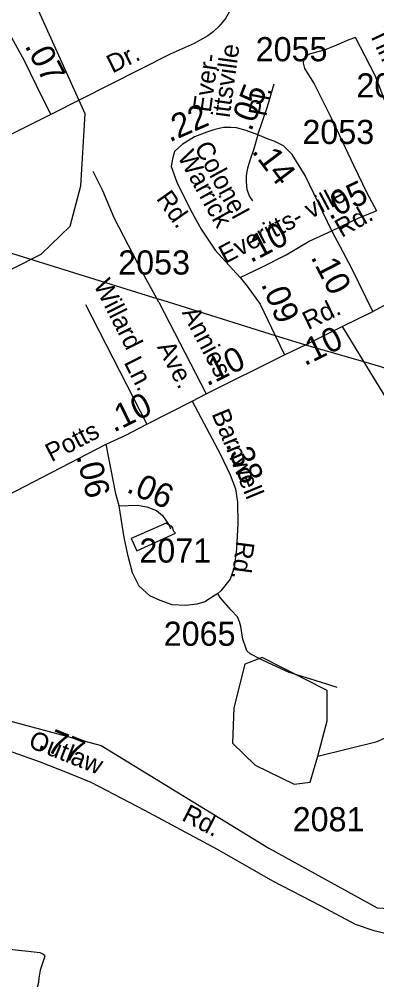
# Model space of a CAD drawing. Extents: x 2206922 to 2357709, y 510027 to 673830.
# Drawn here: x 2291479 to 2293330, y 559014 to 563987 of the extents above; entities that cross this region are included whole.
import ezdxf

# ---------------------------------------------------------------- set-up
doc = ezdxf.new("R2010")
doc.units = 0
for name, color, linetype in [('Exist Boundary Political Urban Extension UEB', 7, 'Continuous'), ('Exist Hydrographic Creek Single Shore', 7, 'Continuous'), ('Exist Hydrographic Misc Water Feature', 7, 'Continuous'), ('Exist Hydrographic Pond Under 1500 Sq Ft', 7, 'Continuous'), ('Exist Road Non-System Type 51', 7, 'Continuous'), ('Exist Road Non-System Type 51 Label', 7, 'Continuous'), ('Exist Road Secondary Mileage Hundredths English Label', 7, 'Continuous'), ('Exist Road Secondary Type 51 Attributed', 7, 'Continuous'), ('Exist Road Secondary Type 51 Label', 7, 'Continuous'), ('Exist Road Secondary Type 51 Number Label', 7, 'Continuous'), ('Exist Utilities Electrical Transmission Line', 7, 'Continuous')]:
    doc.layers.add(name, color=color, linetype=linetype)

msp = doc.modelspace()

# ---------------------------------------------------------------- linework, layer by layer
at = {"layer": 'Exist Boundary Political Urban Extension UEB'}
msp.add_lwpolyline([(2290079.5, 560836.9), (2290753.2, 560535), (2291902.2, 560226.8), (2292770.9, 559694.4), (2293331.4, 559386.2), (2293609.2, 559370.1)], dxfattribs=at)
at = {"layer": 'Exist Hydrographic Creek Single Shore'}
msp.add_lwpolyline([(2291136.9, 562540.9), (2291593, 562771.1), (2291741.8, 562915.6), (2291798, 563124.4), (2291820, 563497.8), (2291546.8, 564103.5), (2291193.9, 564432)], dxfattribs=at)
at = {"layer": 'Exist Hydrographic Misc Water Feature'}
for points in [[(2292057.6, 561298.3), (2292088.2, 561234.5), (2292287.1, 561326.2), (2292279.5, 561334.2), (2292277.2, 561338.2), (2292273.1, 561354.2), (2292267.2, 561362), (2292257.1, 561366), (2292238.7, 561377.7), (2292057.6, 561298.3)], [(2293024.9, 560171.1), (2293332, 560246.8), (2293590, 560366.2), (2293804.1, 560552.1), (2294125, 560978.5), (2294306, 561188), (2294537.9, 561373.5)], [(2290913.6, 559252.4), (2290971.5, 559244.9), (2291101.9, 559218.4), (2291189.8, 559215.3), (2291272.1, 559196), (2291333.8, 559184.7), (2291387.9, 559174.9), (2291446, 559171.4), (2291556.1, 559158.5), (2291586, 559154.8), (2291602.2, 559147.1), (2291610.4, 559135.3), (2291586.8, 559063), (2291579.4, 559022.8), (2291577.6, 558999.1), (2291560.2, 558930.8), (2291556.3, 558912.7), (2291554.8, 558870.8), (2291550.9, 558836.9), (2291537.4, 558786.6), (2291532.1, 558736.7), (2291520.6, 558666.7), (2291514.7, 558644.5)]]:
    msp.add_lwpolyline(points, dxfattribs=at)
at = {"layer": 'Exist Hydrographic Pond Under 1500 Sq Ft'}
msp.add_lwpolyline([(2293024.9, 560171.1), (2293073, 560353.7), (2293072, 560511.2), (2292737, 560681.9), (2292645.9, 560647.7), (2292589.9, 560422.5), (2292583, 560239), (2292700.9, 560125.1), (2292902, 560025.9), (2292984.9, 560037.4), (2293024.9, 560171.1)], dxfattribs=at)
at = {"layer": 'Exist Road Non-System Type 51'}
for p, q in [((2292201.3, 562521.2), (2292190.6, 562541)), ((2291821.2, 562509.2), (2292140, 561890.9)), ((2292201.3, 562521.2), (2292445.8, 562046.8)), ((2293150.9, 562396.2), (2293261.5, 562214.6)), ((2293261.5, 562214.6), (2293502.8, 561818.4))]:
    msp.add_line(p, q, dxfattribs=at)
for points in [[(2293219.5, 563892.6), (2293185.7, 563880.7), (2293108.7, 563847.6), (2293057.8, 563827.2), (2292998.8, 563811.7), (2292980.8, 563805.2), (2292968.4, 563798.7), (2292957.5, 563790.1), (2292950.7, 563776.8), (2292948.4, 563759.4), (2292955.2, 563732.3), (2293005.7, 563652), (2293093.7, 563475.8), (2293208.9, 563231.8), (2293278.9, 563087.3), (2293328.2, 562994.2)], [(2293724.4, 562684.5), (2293590.1, 563028.5), (2293543.1, 563145.4), (2293461.1, 563320.1), (2293387.3, 563524.3), (2293321.5, 563695), (2293219.5, 563892.6)], [(2292714.4, 563388), (2292692.9, 563316.1), (2292678.1, 563270.4), (2292660.7, 563216.6), (2292653.9, 563177.6), (2292653.9, 563145.4), (2292656.6, 563105.1), (2292670.1, 563068.8), (2292686.2, 563045.9)], [(2292190.6, 562541), (2292117.3, 562676.1), (2291970.5, 562958.5), (2291911.8, 563098.6), (2291862.1, 563198)], [(2293124.3, 560526.9), (2293011.1, 560563.5), (2292875.2, 560605.3), (2292767.3, 560654.1), (2292727.2, 560673.3), (2292674.9, 560701.1), (2292657.5, 560716.8), (2292652.3, 560732.5), (2292636.6, 560777.8), (2292631.4, 560809.2), (2292626.2, 560842.3), (2292619.2, 560866.7), (2292608.8, 560892.8), (2292575.7, 560927.7), (2292539.1, 560969.5), (2292518.2, 560992.2), (2292506.2, 561014.4)]]:
    msp.add_lwpolyline(points, dxfattribs=at)
at = {"layer": 'Exist Road Secondary Type 51 Attributed'}
msp.add_line((2291642, 563493.9), (2291044.4, 563194.2), dxfattribs=at)
for points in [[(2292909.4, 565080.5), (2292668.5, 564289.9), (2292614.3, 564123.4), (2292572.2, 564036.1), (2292546.6, 563990.9), (2292513.5, 563951.8), (2292483.4, 563921.6), (2292454.8, 563900.6), (2292384, 563861.4), (2292260.6, 563805.7), (2291642, 563493.9)], [(2291438.8, 563891.5), (2291502, 563777.1), (2291599.8, 563578.3), (2291642, 563493.9)], [(2292714.4, 563388), (2292764.1, 563535.8), (2292799, 563652.7)], [(2292714.4, 563388), (2292652.6, 563410.8), (2292602.9, 563424.9), (2292573.4, 563426.2), (2292535.8, 563426.2), (2292491.4, 563416.8), (2292449.8, 563402.1), (2292386.7, 563377.9), (2292322.2, 563337.6), (2292281.9, 563301.3), (2292272.5, 563263.6), (2292265.8, 563224.7), (2292295.3, 563144), (2292365.2, 563000.3), (2292420.3, 562900.8), (2292492.8, 562792), (2292565.3, 562711.3), (2292621.7, 562648.9)], [(2293097.2, 562890.7), (2292958.8, 563177), (2292891.7, 563286.5), (2292847.4, 563332.2), (2292799, 563356.4), (2292768.1, 563366.4), (2292714.4, 563388)], [(2293309.4, 562474.2), (2293435.6, 562542.7), (2293645.1, 562646.2), (2293724.4, 562684.5), (2293952.7, 562766.4), (2294233.4, 562875.3), (2294703.5, 563054), (2294916.3, 563137.2), (2295016.4, 563176.3)], [(2293097.2, 562890.7), (2293236.8, 562957.9), (2293328.2, 562994.2)], [(2292621.7, 562648.9), (2292737.2, 562705.3), (2292860.8, 562767.1), (2292979, 562837), (2293097.2, 562890.7)], [(2293309.4, 562474.2), (2293200.7, 562696.5), (2293097.2, 562890.7)], [(2292621.7, 562648.9), (2292658, 562604.5), (2292726.5, 562511.8), (2292804.3, 562349.9), (2292852.7, 562249.1)], [(2292852.7, 562249.1), (2292960.4, 562301.9), (2292984.3, 562313.6), (2293150.9, 562396.2), (2293309.4, 562474.2)], [(2292373.3, 562009), (2292445.8, 562046.8), (2292852.7, 562249.1)], [(2291929.3, 561786.2), (2292026.7, 561831.3), (2292140, 561890.9), (2292373.3, 562009)], [(2292373.3, 562009), (2292463, 561840.1), (2292519.3, 561737.6), (2292571.3, 561628.3), (2292598.5, 561556.3), (2292609.3, 561485.7), (2292610.7, 561375.8), (2292603.9, 561245.5), (2292591.7, 561148.4), (2292571.3, 561087.4), (2292521.7, 561027), (2292506.2, 561014.4), (2292493.8, 561004.4), (2292439.8, 560970.6), (2292397.3, 560958.6), (2292341.4, 560952.4), (2292269.9, 560955.5), (2292207.8, 560977.3), (2292155, 561002.1), (2292099.1, 561051.8), (2292064.9, 561120.1), (2292043.2, 561207), (2292022.4, 561302.9), (2291996.6, 561467.8)], [(2289908, 560741.5), (2289998, 560793.5), (2290067.3, 560831.3), (2290079.5, 560836.9), (2290146.8, 560868.1), (2290284, 560941.3), (2290616.3, 561112.3), (2291317.9, 561471.5), (2291929.3, 561786.2)], [(2291996.6, 561467.8), (2291978.5, 561529.2), (2291929.3, 561786.2)], [(2291996.6, 561467.8), (2292089.7, 561470.9), (2292139.4, 561461.6), (2292189.1, 561443), (2292220.2, 561418.1), (2292255.3, 561368.3), (2292262, 561348)], [(2293599, 559221.6), (2293496.8, 559232.4), (2293406.1, 559245.3), (2293315.4, 559267.5), (2293218.7, 559299.7), (2293041.4, 559394.5), (2292791.1, 559525.1), (2292504.6, 559688.9), (2292129.1, 559890.9), (2291851.9, 560034.6), (2291737.4, 560081.4), (2291582.9, 560142), (2291334.2, 560229.5), (2290744.7, 560432), (2289908, 560741.5)]]:
    msp.add_lwpolyline(points, dxfattribs=at)
at = {"layer": 'Exist Utilities Electrical Transmission Line'}
for p, q in [((2291276.2, 562825.8), (2292190.6, 562541)), ((2292190.6, 562541), (2292221.3, 562531.5)), ((2292221.3, 562531.5), (2292804.3, 562349.9)), ((2292960.4, 562301.9), (2293261.5, 562214.6))]:
    msp.add_line(p, q, dxfattribs=at)
for points in [[(2292804.3, 562349.9), (2292933.8, 562309.6), (2292960.4, 562301.9)], [(2293261.5, 562214.6), (2293348.6, 562189.4), (2293693.6, 562074.7), (2294053.8, 561897.9)]]:
    msp.add_lwpolyline(points, dxfattribs=at)

# ---------------------------------------------------------------- texts
at = {"layer": 'Exist Road Non-System Type 51 Label'}
for s, rotation, p in [('Timothy', 294.9543, (2293288.2, 563916.2)), ('Willard', 296.8294, (2291861.6, 562612.7)), ('Annies', 297.6418, (2292318.8, 562468.5)), ('Ave.', 297.6418, (2292190.3, 562290.3)), ('Ln.', 296.8294, (2292018.4, 562210.5))]:
    msp.add_text(s, height=95, rotation=rotation, dxfattribs=at).set_placement(p)
at = {"layer": 'Exist Road Secondary Mileage Hundredths English Label'}
for s, rotation, p in [('.07', 297.7744, (2291504.8, 563849.3)), ('.05', 68.8778, (2292679.3, 563402)), ('.22', 23.3795, (2292256.6, 563348.8)), ('.14', 307.1202, (2292679.3, 563302.1)), ('.05', 25.3999, (2293084.3, 562945.3)), ('.10', 27.7507, (2292676.7, 562723.3)), ('.10', 297.3257, (2292985.6, 562755.6)), ('.09', 292.759, (2292728.8, 562615.5)), ('.10', 26.0451, (2292956.1, 562189.8)), ('.10', 26.2609, (2292451.2, 562084.6)), ('.10', 26.2609, (2291968.2, 561845.6)), ('.38', 292.031, (2292545.6, 561786.7)), ('.06', 284.4364, (2291773.2, 561723.3)), ('.06', 336.5614, (2292028.6, 561540.9)), ('.77', 338.5833, (2291570.4, 560215))]:
    msp.add_text(s, height=125, rotation=rotation, dxfattribs=at).set_placement(p)
at = {"layer": 'Exist Road Secondary Type 51 Label'}
for s, rotation, p in [('Dr.', 26.2901, (2291961.2, 563705.3)), ('ittsville', 82.1868, (2292567.6, 563474.2)), ('Ever-', 82.1868, (2292470, 563500.9)), ('Pl.', 79.2527, (2292757.4, 563479.6)), ('Warrick', 298.8958, (2292295.8, 563276.1)), ('Colonel', 298.5804, (2292382.7, 563323.4)), ('Rd.', 305.2179, (2292184.9, 563057.8)), ('Everitts- ville', 27.7507, (2292543.7, 562718.7)), ('Rd.', 29.7593, (2293147.7, 562854.2)), ('Rd.', 26.0451, (2292974.6, 562376.8)), ('Barnwell', 292.4334, (2292473, 561944.3)), ('Potts', 27.3789, (2291645.4, 561693.2)), ('Rd.', 262.6704, (2292603.2, 561288.3)), ('Outlaw', 338.5833, (2291520.9, 560219.2)), ('Rd.', 332.8704, (2292314.5, 559841.6))]:
    msp.add_text(s, height=95, rotation=rotation, dxfattribs=at).set_placement(p)
at = {"layer": 'Exist Road Secondary Type 51 Number Label'}
for s, p in [('2055', (2292702.6, 563769.3)), ('2025', (2293223.9, 563581.8)), ('2053', (2292944.6, 563340.9)), ('2053', (2291991, 562665.1)), ('2071', (2292100.3, 561173.5)), ('2065', (2292226.6, 560742.9)), ('2081', (2292894, 559782.5))]:
    msp.add_text(s, height=125, dxfattribs=at).set_placement(p)

doc.saveas('drawing.dxf')
